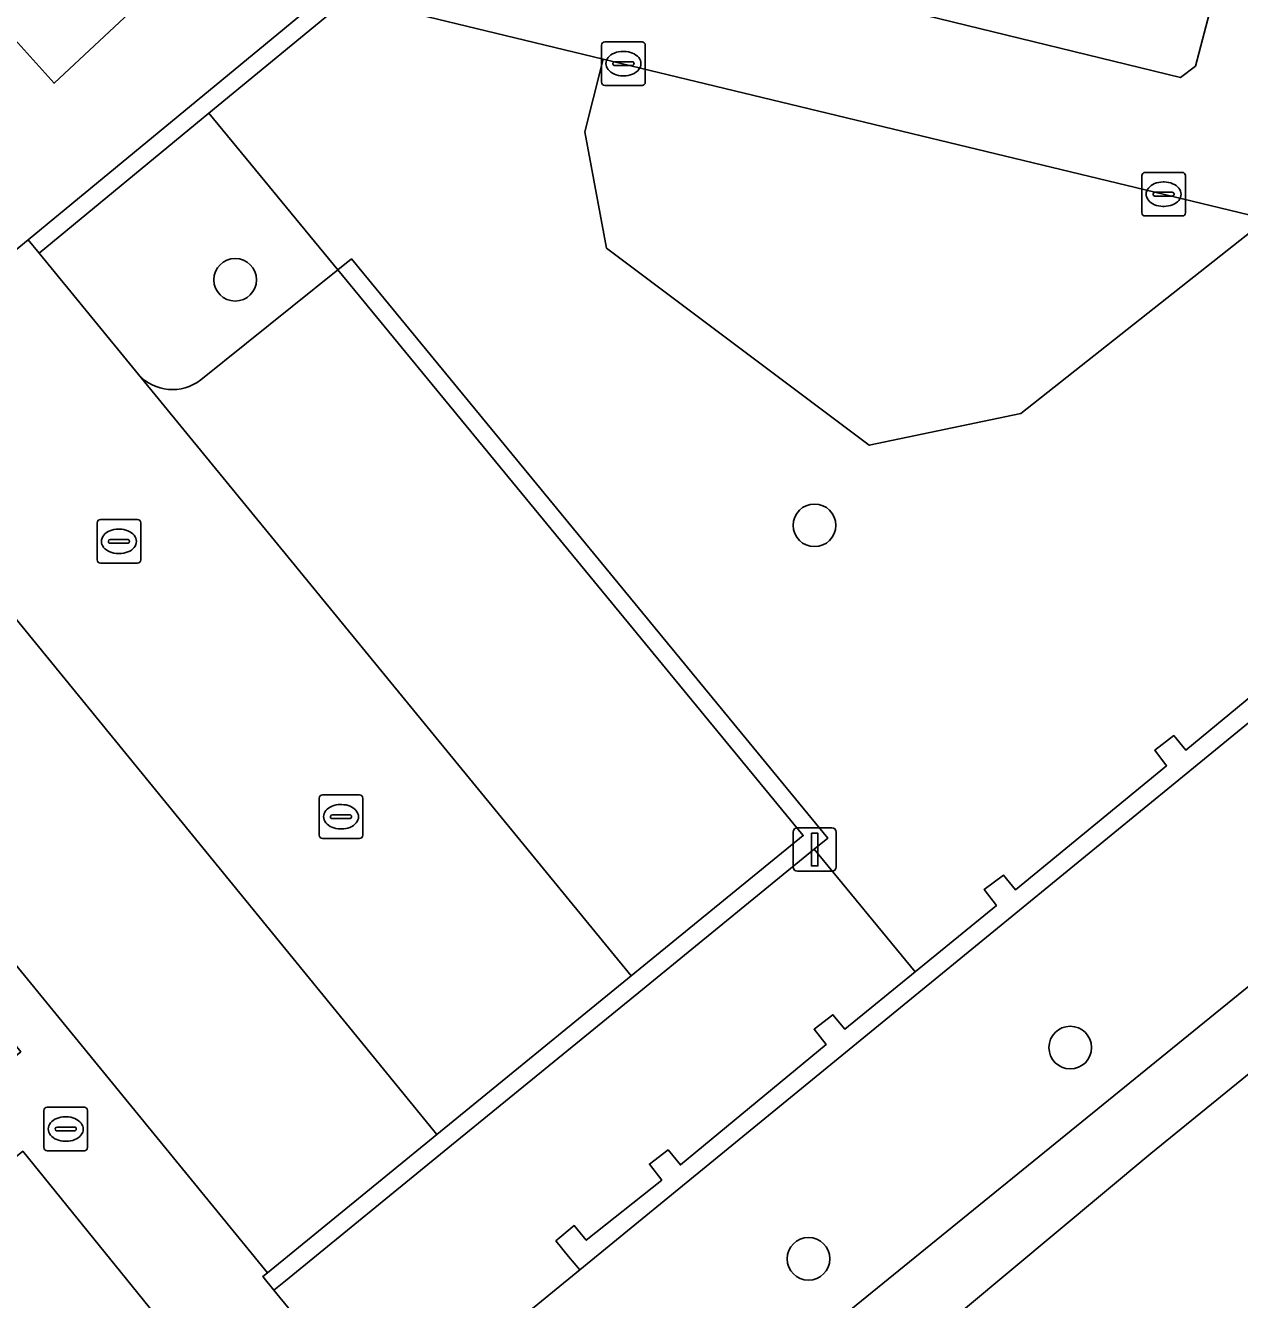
# Model space of a CAD drawing. Extents: x 161771 to 163125, y 382475 to 383179.
# Drawn here: x 162090.48 to 162118.33, y 383023 to 383052.23 of the extents above; entities that cross this region are included whole.
import ezdxf

# ---------------------------------------------------------------- set-up
doc = ezdxf.new("R2010")
doc.units = 0
for name, color, linetype in [('IMGEO_Boom', 7, 'Continuous'), ('IMGEO_Brandkraan', 7, 'Continuous'), ('IMGEO_Groenvoorziening', 7, 'Continuous'), ('IMGEO_Haag', 7, 'Continuous'), ('IMGEO_Kolk', 7, 'Continuous'), ('IMGEO_Lichtmast', 7, 'Continuous'), ('IMGEO_Muur', 7, 'Continuous'), ('IMGEO_Pand', 7, 'Continuous'), ('IMGEO_Parkeervlak_open', 7, 'Continuous'), ('IMGEO_Rijbaan_lokaal_gesloten', 7, 'Continuous'), ('IMGEO_Rijbaan_lokaal_open', 7, 'Continuous'), ('IMGEO_Voetpad_open', 7, 'Continuous')]:
    doc.layers.add(name, color=color, linetype=linetype)

msp = doc.modelspace()

# ---------------------------------------------------------------- linework, layer by layer
at = {"layer": 'IMGEO_Boom'}
for centre in [(162095.29, 383046.4), (162108.582, 383040.765), (162114.45, 383028.782), (162108.444, 383023.935)]:
    msp.add_circle(centre, 0.489, dxfattribs=at)
at = {"layer": 'IMGEO_Brandkraan'}
for p, q in [((162090.978, 383027.413), (162091.83, 383027.413)), ((162090.903, 383026.487), (162090.903, 383027.339)), ((162091.391, 383027.193), (162091.416, 383027.193)), ((162091.904, 383027.339), (162091.904, 383026.487)), ((162091.162, 383026.907), (162091.162, 383026.919)), ((162091.6, 383026.87), (162091.202, 383026.87)), ((162091.205, 383026.956), (162091.603, 383026.956)), ((162091.646, 383026.919), (162091.646, 383026.907)), ((162091.414, 383026.633), (162091.389, 383026.633)), ((162091.83, 383026.413), (162090.978, 383026.413))]:
    msp.add_line(p, q, dxfattribs=at)
for points in [[(162090.978, 383027.413), (162091.83, 383027.413)], [(162090.903, 383026.487), (162090.903, 383027.339)], [(162091.904, 383027.339), (162091.904, 383026.487)], [(162091.83, 383026.413), (162090.978, 383026.413)]]:
    msp.add_lwpolyline(points, dxfattribs=at)
for centre, radius, start, end in [((162090.98, 383027.337), 0.0765, 91.552, 178.448), ((162090.98, 383027.337), 0.0765, 91.552, 178.448), ((162091.828, 383027.337), 0.0765, 1.552, 88.448), ((162091.828, 383027.337), 0.0765, 1.552, 88.448), ((162091.202, 383026.916), 0.0403, 85.8775, 175.7526), ((162091.199, 383026.906), 0.0366, 178.938, 274.7102), ((162091.603, 383026.913), 0.043, 264.8664, 352.4533), ((162091.607, 383026.918), 0.0386, 1.7309, 96.639), ((162090.98, 383026.489), 0.0765, 181.552, 268.448), ((162090.98, 383026.489), 0.0765, 181.552, 268.448), ((162091.828, 383026.489), 0.0765, 271.552, 358.448), ((162091.828, 383026.489), 0.0765, 271.552, 358.448)]:
    msp.add_arc(centre, radius, start, end, dxfattribs=at)
for centre, major_axis, ratio, start_param, end_param in [((162091.39, 383026.913), (-0.387, 0.002), 0.722429, 4.712389, 7.853982), ((162091.415, 383026.913), (-0.39, 0.002), 0.717154, 1.570796, 4.712389)]:
    msp.add_ellipse(centre, major_axis=major_axis, ratio=ratio, start_param=start_param, end_param=end_param, dxfattribs=at)
at = {"layer": 'IMGEO_Groenvoorziening'}
for points in [[(162102.849, 383058.597), (162102.414, 383058.705), (162099.47, 383055.314), (162116.981, 383051.043), (162117.324, 383051.301), (162118.237, 383054.771)], [(162097.649, 383052.939), (162097.423, 383052.995), (162090.541, 383047.319), (162090.794, 383047.009), (162094.689, 383050.221), (162097.907, 383052.876)], [(162103.692, 383051.305), (162103.314, 383049.795), (162103.809, 383047.127), (162109.838, 383042.604), (162113.316, 383043.333), (162118.96, 383047.789), (162103.73, 383051.459)], [(162100.168, 383026.475), (162104.632, 383030.115), (162108.578, 383033.336), (162108.888, 383033.589), (162097.956, 383046.879), (162097.647, 383046.625), (162108.324, 383033.645), (162104.379, 383030.425), (162099.915, 383026.785), (162096.032, 383023.611), (162095.924, 383023.527), (162096.18, 383023.215), (162096.447, 383023.433)], [(162105.222, 383026.433), (162105.507, 383026.089), (162108.851, 383028.854), (162108.573, 383029.202), (162109.005, 383029.536), (162109.278, 383029.203), (162110.892, 383030.523), (162108.578, 383033.336), (162104.632, 383030.115), (162100.168, 383026.475), (162096.447, 383023.433), (162096.18, 383023.215), (162098.512, 383020.375), (162098.766, 383020.066), (162099.012, 383020.267), (162103.195, 383023.682), (162102.941, 383023.991), (162102.648, 383024.348), (162103.068, 383024.7), (162103.344, 383024.362), (162105.078, 383025.742), (162104.793, 383026.111)]]:
    msp.add_lwpolyline(points, close=True, dxfattribs=at)
for points in [[(162118.96, 383047.789), (162113.316, 383043.333), (162109.838, 383042.604), (162103.809, 383047.127), (162103.314, 383049.795), (162103.692, 383051.305), (162103.73, 383051.459), (162097.907, 383052.876), (162094.689, 383050.221), (162097.647, 383046.625), (162097.956, 383046.879), (162108.888, 383033.589), (162108.578, 383033.336), (162110.892, 383030.523), (162112.755, 383032.045), (162112.475, 383032.411), (162112.92, 383032.736), (162113.192, 383032.404), (162116.661, 383035.248), (162116.389, 383035.606), (162116.824, 383035.941), (162117.098, 383035.607), (162120.707, 383038.578)], [(162094.499, 383044.105), (162097.647, 383046.625), (162094.689, 383050.221), (162090.794, 383047.009), (162093.071, 383044.227)]]:
    msp.add_lwpolyline(points, dxfattribs=at)
msp.add_arc((162093.85, 383044.929), 1.049, 222.0141, 308.2196, dxfattribs=at)
at = {"layer": 'IMGEO_Haag'}
for points in [[(162097.649, 383052.939), (162097.423, 383052.995), (162090.541, 383047.319), (162090.794, 383047.009), (162094.689, 383050.221), (162097.907, 383052.876)], [(162100.168, 383026.475), (162104.632, 383030.115), (162108.578, 383033.336), (162108.888, 383033.589), (162097.956, 383046.879), (162097.647, 383046.625), (162108.324, 383033.645), (162104.379, 383030.425), (162099.915, 383026.785), (162096.032, 383023.611), (162095.924, 383023.527), (162096.18, 383023.215), (162096.447, 383023.433)]]:
    msp.add_lwpolyline(points, close=True, dxfattribs=at)
at = {"layer": 'IMGEO_Kolk'}
for p, q in [((162103.698, 383050.933), (162103.698, 383051.785)), ((162103.773, 383051.859), (162104.625, 383051.859)), ((162104.186, 383051.639), (162104.211, 383051.639)), ((162104.699, 383051.785), (162104.699, 383050.933)), ((162103.957, 383051.353), (162103.957, 383051.365)), ((162104, 383051.402), (162104.398, 383051.402)), ((162104.441, 383051.365), (162104.441, 383051.353)), ((162104.395, 383051.316), (162103.997, 383051.316)), ((162104.209, 383051.079), (162104.184, 383051.079)), ((162104.625, 383050.859), (162103.773, 383050.859)), ((162116.091, 383047.937), (162116.091, 383048.789)), ((162116.166, 383048.863), (162117.018, 383048.863)), ((162117.092, 383048.789), (162117.092, 383047.937)), ((162116.579, 383048.643), (162116.604, 383048.643)), ((162116.35, 383048.357), (162116.35, 383048.369)), ((162116.788, 383048.32), (162116.39, 383048.32)), ((162116.393, 383048.406), (162116.791, 383048.406)), ((162116.834, 383048.369), (162116.834, 383048.357)), ((162117.018, 383047.863), (162116.166, 383047.863)), ((162116.602, 383048.083), (162116.577, 383048.083)), ((162092.122, 383039.972), (162092.122, 383040.824)), ((162092.197, 383040.898), (162093.049, 383040.898)), ((162093.123, 383040.824), (162093.123, 383039.972)), ((162092.61, 383040.678), (162092.635, 383040.678)), ((162092.381, 383040.392), (162092.381, 383040.404)), ((162092.819, 383040.355), (162092.421, 383040.355)), ((162092.424, 383040.441), (162092.822, 383040.441)), ((162092.865, 383040.404), (162092.865, 383040.392)), ((162092.633, 383040.118), (162092.608, 383040.118)), ((162093.049, 383039.898), (162092.197, 383039.898)), ((162097.218, 383033.653), (162097.218, 383034.505)), ((162097.293, 383034.579), (162098.145, 383034.579)), ((162098.219, 383034.505), (162098.219, 383033.653)), ((162097.477, 383034.073), (162097.477, 383034.085)), ((162097.52, 383034.122), (162097.918, 383034.122)), ((162097.706, 383034.359), (162097.731, 383034.359)), ((162097.961, 383034.085), (162097.961, 383034.073)), ((162097.915, 383034.036), (162097.517, 383034.036)), ((162097.729, 383033.799), (162097.704, 383033.799)), ((162098.145, 383033.579), (162097.293, 383033.579))]:
    msp.add_line(p, q, dxfattribs=at)
for points in [[(162103.698, 383050.933), (162103.698, 383051.785)], [(162103.773, 383051.859), (162104.625, 383051.859)], [(162104.699, 383051.785), (162104.699, 383050.933)], [(162104.625, 383050.859), (162103.773, 383050.859)], [(162116.091, 383047.937), (162116.091, 383048.789)], [(162116.166, 383048.863), (162117.018, 383048.863)], [(162117.092, 383048.789), (162117.092, 383047.937)], [(162117.018, 383047.863), (162116.166, 383047.863)], [(162092.122, 383039.972), (162092.122, 383040.824)], [(162092.197, 383040.898), (162093.049, 383040.898)], [(162093.123, 383040.824), (162093.123, 383039.972)], [(162093.049, 383039.898), (162092.197, 383039.898)], [(162097.218, 383033.653), (162097.218, 383034.505)], [(162097.293, 383034.579), (162098.145, 383034.579)], [(162098.219, 383034.505), (162098.219, 383033.653)], [(162098.145, 383033.579), (162097.293, 383033.579)]]:
    msp.add_lwpolyline(points, dxfattribs=at)
for centre, radius, start, end in [((162103.775, 383051.783), 0.0765, 91.552, 178.448), ((162103.775, 383051.783), 0.0765, 91.552, 178.448), ((162104.623, 383051.783), 0.0765, 1.552, 88.448), ((162104.623, 383051.783), 0.0765, 1.552, 88.448), ((162103.997, 383051.362), 0.0403, 85.8775, 175.7526), ((162103.994, 383051.352), 0.0366, 178.938, 274.7102), ((162104.398, 383051.359), 0.043, 264.8664, 352.4533), ((162104.402, 383051.364), 0.0386, 1.7309, 96.639), ((162103.775, 383050.935), 0.0765, 181.552, 268.448), ((162103.775, 383050.935), 0.0765, 181.552, 268.448), ((162104.623, 383050.935), 0.0765, 271.552, 358.448), ((162104.623, 383050.935), 0.0765, 271.552, 358.448), ((162116.168, 383048.787), 0.0765, 91.552, 178.448), ((162116.168, 383048.787), 0.0765, 91.552, 178.448), ((162117.016, 383048.787), 0.0765, 1.552, 88.448), ((162117.016, 383048.787), 0.0765, 1.552, 88.448), ((162116.39, 383048.366), 0.0403, 85.8775, 175.7526), ((162116.387, 383048.356), 0.0366, 178.938, 274.7102), ((162116.791, 383048.363), 0.043, 264.8664, 352.4533), ((162116.795, 383048.368), 0.0386, 1.7309, 96.639), ((162116.168, 383047.939), 0.0765, 181.552, 268.448), ((162116.168, 383047.939), 0.0765, 181.552, 268.448), ((162117.016, 383047.939), 0.0765, 271.552, 358.448), ((162117.016, 383047.939), 0.0765, 271.552, 358.448), ((162092.199, 383040.822), 0.0765, 91.552, 178.448), ((162092.199, 383040.822), 0.0765, 91.552, 178.448), ((162093.047, 383040.822), 0.0765, 1.552, 88.448), ((162093.047, 383040.822), 0.0765, 1.552, 88.448), ((162092.421, 383040.401), 0.0403, 85.8775, 175.7526), ((162092.418, 383040.391), 0.0366, 178.938, 274.7102), ((162092.822, 383040.398), 0.043, 264.8664, 352.4533), ((162092.826, 383040.403), 0.0386, 1.7309, 96.639), ((162092.199, 383039.974), 0.0765, 181.552, 268.448), ((162092.199, 383039.974), 0.0765, 181.552, 268.448), ((162093.047, 383039.974), 0.0765, 271.552, 358.448), ((162093.047, 383039.974), 0.0765, 271.552, 358.448), ((162097.295, 383034.503), 0.0765, 91.552, 178.448), ((162097.295, 383034.503), 0.0765, 91.552, 178.448), ((162098.143, 383034.503), 0.0765, 1.552, 88.448), ((162098.143, 383034.503), 0.0765, 1.552, 88.448), ((162097.517, 383034.082), 0.0403, 85.8775, 175.7526), ((162097.922, 383034.084), 0.0386, 1.7309, 96.639), ((162097.514, 383034.072), 0.0366, 178.938, 274.7102), ((162097.918, 383034.079), 0.043, 264.8664, 352.4533), ((162097.295, 383033.655), 0.0765, 181.552, 268.448), ((162097.295, 383033.655), 0.0765, 181.552, 268.448), ((162098.143, 383033.655), 0.0765, 271.552, 358.448), ((162098.143, 383033.655), 0.0765, 271.552, 358.448)]:
    msp.add_arc(centre, radius, start, end, dxfattribs=at)
for centre, major_axis, ratio, start_param, end_param in [((162104.185, 383051.359), (-0.387, 0.002), 0.722429, 4.712389, 7.853982), ((162104.21, 383051.359), (-0.39, 0.002), 0.717154, 1.570796, 4.712389), ((162116.578, 383048.363), (-0.387, 0.002), 0.722429, 4.712389, 7.853982), ((162116.603, 383048.363), (-0.39, 0.002), 0.717154, 1.570796, 4.712389), ((162092.609, 383040.398), (-0.387, 0.002), 0.722429, 4.712389, 7.853982), ((162092.634, 383040.398), (-0.39, 0.002), 0.717154, 1.570796, 4.712389), ((162097.705, 383034.079), (-0.387, 0.002), 0.722429, 4.712389, 7.853982), ((162097.73, 383034.079), (-0.39, 0.002), 0.717154, 1.570796, 4.712389)]:
    msp.add_ellipse(centre, major_axis=major_axis, ratio=ratio, start_param=start_param, end_param=end_param, dxfattribs=at)
at = {"layer": 'IMGEO_Lichtmast'}
for p, q in [((162108.191, 383033.827), (162108.981, 383033.827)), ((162108.981, 383033.827), (162108.191, 383033.827)), ((162108.091, 383032.927), (162108.091, 383033.727)), ((162108.091, 383033.727), (162108.091, 383032.927)), ((162109.081, 383033.727), (162109.081, 383032.927)), ((162109.081, 383032.927), (162109.081, 383033.727)), ((162108.981, 383032.827), (162108.191, 383032.827)), ((162108.191, 383032.827), (162108.981, 383032.827))]:
    msp.add_line(p, q, dxfattribs=at)
msp.add_lwpolyline([(162108.511, 383033.702), (162108.661, 383033.702), (162108.661, 383032.952), (162108.511, 383032.952), (162108.511, 383033.702)], dxfattribs=at)
for centre, start, end in [((162108.191, 383033.727), 90, 180), ((162108.191, 383033.727), 90, 180), ((162108.981, 383033.727), 0, 90), ((162108.981, 383033.727), 360, 90), ((162108.191, 383032.927), 180, 270), ((162108.191, 383032.927), 180, 270), ((162108.981, 383032.927), 270, 0), ((162108.981, 383032.927), 270, 0)]:
    msp.add_arc(centre, 0.1, start, end, dxfattribs=at)
at = {"layer": 'IMGEO_Muur'}
msp.add_lwpolyline([(162120.707, 383038.578), (162117.098, 383035.607), (162116.824, 383035.941), (162116.389, 383035.606), (162116.661, 383035.248), (162113.192, 383032.404), (162112.92, 383032.736), (162112.475, 383032.411), (162112.755, 383032.045), (162110.892, 383030.523), (162109.278, 383029.203), (162109.005, 383029.536), (162108.573, 383029.202), (162108.851, 383028.854), (162105.507, 383026.089), (162105.222, 383026.433), (162104.793, 383026.111), (162105.078, 383025.742), (162103.344, 383024.362), (162103.068, 383024.7), (162102.648, 383024.348), (162102.941, 383023.991), (162103.195, 383023.682), (162129.803, 383045.451)], dxfattribs=at)
at = {"layer": 'IMGEO_Pand'}
msp.add_lwpolyline([(162077.195, 383030.585), (162076.947, 383030.383), (162073.459, 383027.528), (162074.269, 383026.524), (162071.024, 383023.906), (162073.721, 383020.563), (162074.019, 383020.194), (162075.026, 383021.032), (162078.017, 383017.385), (162076.998, 383016.566), (162079.828, 383013.1), (162080.03, 383012.852), (162082.626, 383009.673), (162086.938, 383013.218), (162094.634, 383019.547), (162095.439, 383020.209), (162090.418, 383026.404), (162089.585, 383025.726), (162088.448, 383027.121), (162089.281, 383027.801), (162090.37, 383028.688), (162088.483, 383031.005), (162087.385, 383030.153), (162083.063, 383035.388)], close=True, dxfattribs=at)
at = {"layer": 'IMGEO_Parkeervlak_open'}
for points in [[(162093.071, 383044.227), (162104.379, 383030.425), (162108.324, 383033.645), (162097.647, 383046.625), (162094.499, 383044.105)], [(162088.499, 383039.203), (162088.301, 383039.037), (162085.383, 383036.632), (162096.032, 383023.611), (162099.915, 383026.785), (162088.63, 383040.609)]]:
    msp.add_lwpolyline(points, dxfattribs=at)
msp.add_arc((162093.85, 383044.929), 1.049, 222.0141, 308.2196, dxfattribs=at)
at = {"layer": 'IMGEO_Rijbaan_lokaal_gesloten'}
for points in [[(161971.98, 382910.499), (161979.179, 382915.935), (161979.294, 382916.006), (161983.958, 382918.885), (161988.947, 382921.944), (161992.488, 382924.359), (161998, 382928.746), (162025.43, 382950.879), (162047.566, 382968.998), (162116.302, 383026.353), (162142.919, 383048.007), (162155.349, 383059.528), (162157.47, 383063.478), (162155.928, 383063.813), (162155.408, 383063.926)], [(162064.893, 382976.459), (162098.092, 383005.831), (162135.752, 383036.849), (162160.98, 383057.918), (162164.197, 383062.015), (162157.47, 383063.478), (162155.349, 383059.528), (162142.919, 383048.007), (162116.302, 383026.353), (162047.566, 382968.998), (162025.43, 382950.879), (161998, 382928.746), (161992.488, 382924.359), (161988.947, 382921.944), (161983.958, 382918.885), (161979.294, 382916.006)], [(162145.413, 383052.14), (162142.917, 383050.128), (162125.562, 383035.892), (162100.16, 383015.252), (162093.593, 383009.676), (162084.717, 383002.102), (162084.439, 383001.844), (162082.922, 383000.604), (162082.268, 383000), (162072.619, 382991.712), (162072.447, 382991.552), (162052.085, 382974.632), (162039.559, 382964.378), (162029.724, 382956.315), (162026.381, 382953.619), (162024.462, 382952.063), (162022.504, 382950.476), (162022.376, 382950.374), (162007.212, 382938.219), (162000, 382932.42), (161993.59, 382927.265), (161991.08, 382925.282), (161990.16, 382924.643), (161976.155, 382915.855)]]:
    msp.add_lwpolyline(points, dxfattribs=at)
at = {"layer": 'IMGEO_Rijbaan_lokaal_open'}
msp.add_lwpolyline([(162087.755, 383054.668), (162091.137, 383050.907), (162094.469, 383054.028)], dxfattribs=at)
msp.add_lwpolyline([(162086.086, 383043.66), (162086.342, 383043.353), (162088.63, 383040.609), (162099.915, 383026.785), (162104.379, 383030.425), (162093.071, 383044.227), (162090.794, 383047.009), (162090.541, 383047.319)], close=True, dxfattribs=at)
at = {"layer": 'IMGEO_Voetpad_open'}
for points in [[(162153.69, 383059.776), (162155.226, 383061.863), (162146.928, 383065.401), (162144.848, 383063.353), (162147.862, 383061.244), (162139.734, 383054.635), (162129.276, 383046.131), (162129.803, 383045.451), (162103.195, 383023.682), (162099.012, 383020.267), (162098.766, 383020.066), (162096.826, 383018.482), (162080.66, 383005.283)], [(162119.007, 383058.265), (162118.754, 383056.925), (162118.452, 383055.684), (162115.661, 383056.374), (162114.586, 383056.64), (162103.068, 383059.487), (162102.414, 383058.705), (162102.849, 383058.597), (162118.237, 383054.771), (162117.324, 383051.301), (162116.981, 383051.043), (162099.47, 383055.314), (162097.423, 383052.995), (162097.649, 383052.939), (162097.907, 383052.876), (162103.73, 383051.459), (162118.96, 383047.789), (162126.431, 383053.622), (162129.888, 383053.79), (162130.122, 383053.801), (162130.091, 383054.737), (162128.309, 383054.695), (162128.28, 383055.066)], [(162064.148, 383025.596), (162080.276, 383038.84), (162082.138, 383040.374), (162086.086, 383043.66), (162090.541, 383047.319), (162097.423, 383052.995), (162099.47, 383055.314), (162102.414, 383058.705)], [(162094.469, 383054.028), (162091.137, 383050.907), (162087.755, 383054.668)], [(162100.16, 383015.252), (162125.562, 383035.892), (162142.917, 383050.128)]]:
    msp.add_lwpolyline(points, dxfattribs=at)
msp.add_lwpolyline([(162080.276, 383038.84), (162083.063, 383035.388), (162087.385, 383030.153), (162088.483, 383031.005), (162090.37, 383028.688), (162089.281, 383027.801), (162088.448, 383027.121), (162089.585, 383025.726), (162090.418, 383026.404), (162095.439, 383020.209), (162096.826, 383018.482), (162098.766, 383020.066), (162098.512, 383020.375), (162096.18, 383023.215), (162095.924, 383023.527), (162096.032, 383023.611), (162085.383, 383036.632), (162088.301, 383039.037), (162087.152, 383040.423), (162084.149, 383037.945), (162082.393, 383040.066), (162082.138, 383040.374)], close=True, dxfattribs=at)

doc.saveas('drawing.dxf')
